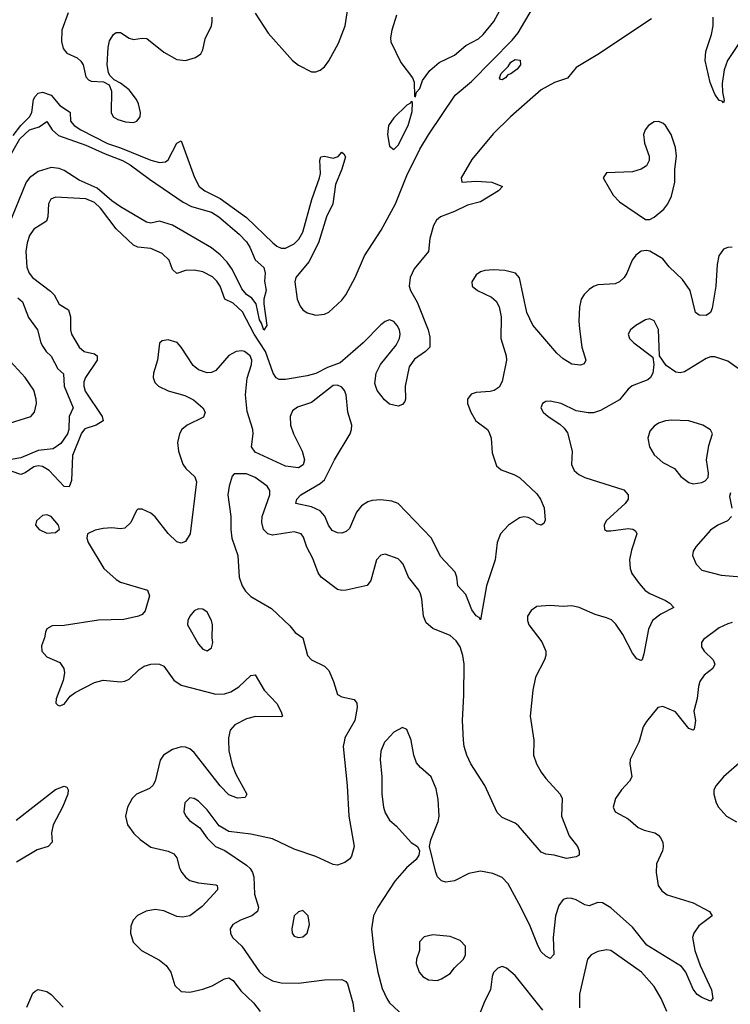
# Model space of a CAD drawing. Header units: inches. Extents: x 1682530 to 1839546, y 640742 to 791647.
# Tile 575 of 656: x 1821465 to 1824741, y 668783 to 673318. Entities that reach past the tile are written whole.
import ezdxf

# ---------------------------------------------------------------- set-up
doc = ezdxf.new("R2010")
doc.units = ezdxf.units.IN
doc.header["$MEASUREMENT"] = 0
doc.layers.add('B8626', color=7, linetype='Continuous')
doc.layers.add('B8627', color=7, linetype='Continuous')

msp = doc.modelspace()

# ---------------------------------------------------------------- linework, layer by layer
at = {"layer": 'B8626', "color": 5}
for points, elevation in [([(1822427.3, 670000), (1822428.7, 669950), (1822445.4, 669885.4), (1822462, 669842), (1822512.7, 669750), (1822504.9, 669735.1), (1822470, 669732.6), (1822430, 669748.2), (1822390, 669788.9), (1822270, 669941.8), (1822250, 669958.9), (1822230, 669967.2), (1822210, 669969), (1822170, 669956.2), (1822128, 669930), (1822112.9, 669907.1), (1822090.1, 669810), (1822079, 669790), (1822063.5, 669776.5), (1822003.1, 669750), (1821983.2, 669730), (1821962.8, 669690), (1821952.9, 669650), (1821961.7, 669610), (1821991.6, 669570), (1822021.2, 669541.2), (1822070, 669506.3), (1822150, 669487.9), (1822176.4, 669476.4), (1822190, 669457.1), (1822201.8, 669410), (1822212.9, 669390), (1822230, 669368.3), (1822250, 669353.7), (1822290, 669342.7), (1822370, 669332.9), (1822375.8, 669330), (1822377.2, 669317.2), (1822377.4, 669310), (1822306.4, 669233.6), (1822250, 669189.9), (1822215.4, 669184.6), (1822190, 669186.9), (1822130, 669212.8), (1822090, 669219.9), (1822048.1, 669211.9), (1822008.6, 669191.4), (1821988.7, 669170), (1821978, 669142), (1821975.5, 669110), (1821988.7, 669068.7), (1822027, 669030), (1822110, 668986), (1822140.8, 668960.8), (1822162.2, 668930), (1822180.8, 668870), (1822210, 668841.5), (1822250, 668838.2), (1822310, 668851.9), (1822352.5, 668867.5), (1822410, 668899.7), (1822430, 668905), (1822450, 668892.8), (1822484, 668844), (1822542.8, 668790), (1822574, 668750)], 420), ([(1822962.5, 670000), (1822956.8, 669970), (1822975.4, 669790), (1822982.8, 669650), (1823006.7, 669510), (1822994.5, 669465.5), (1822986.6, 669453.4), (1822964.2, 669435.8), (1822930, 669423.6), (1822910, 669426.3), (1822830, 669462.9), (1822730, 669497.7), (1822630, 669544.4), (1822530, 669566.6), (1822430, 669578), (1822385.2, 669605.2), (1822330, 669678), (1822290, 669718.9), (1822270, 669731.3), (1822250, 669733.6), (1822227, 669710), (1822222, 669670), (1822230.4, 669650), (1822248.4, 669630), (1822295.3, 669595.3), (1822330, 669548.2), (1822368, 669510), (1822411.4, 669491.4), (1822510, 669423.2), (1822527.8, 669407.8), (1822539, 669390), (1822544.2, 669370), (1822547.5, 669290), (1822565.5, 669230), (1822562.2, 669210), (1822536, 669190), (1822483.8, 669170), (1822448.4, 669150), (1822435.8, 669130), (1822437, 669110), (1822446.4, 669090), (1822490, 669050.3), (1822570, 668932.2), (1822592.5, 668912.5), (1822630, 668890.2), (1822670, 668881.3), (1822750, 668880.2), (1822870, 668895.2), (1822950, 668896.5), (1822968.2, 668888.2), (1822976.6, 668876.6), (1823001, 668790), (1823008.3, 668731.7)], 440), ([(1823156.5, 670000), (1823147.2, 669990), (1823130, 669948), (1823126.5, 669910), (1823134, 669830), (1823134.6, 669750), (1823142, 669690), (1823150, 669664), (1823170, 669630.5), (1823202.6, 669602.6), (1823270, 669528.2), (1823298.8, 669510), (1823308, 669490), (1823305.5, 669470), (1823293, 669450), (1823248.6, 669411.4), (1823194.3, 669350), (1823116.5, 669230), (1823096.9, 669190), (1823087.8, 669130), (1823098.4, 669030), (1823116.8, 668930), (1823136.1, 668856.1), (1823157.5, 668810), (1823170.2, 668790), (1823234.5, 668730)], 460), ([(1824322.4, 670000), (1824319.5, 669990), (1824278.9, 669910), (1824277.4, 669890), (1824287.2, 669830), (1824276.5, 669810), (1824240.3, 669770), (1824212.4, 669730), (1824201.6, 669690), (1824211, 669670), (1824270, 669636.4), (1824316.5, 669596.5), (1824344.3, 669584.3), (1824392.5, 669572.5), (1824410, 669562.2), (1824418.7, 669550), (1824429.4, 669530), (1824432.3, 669507.7), (1824429.3, 669490), (1824400.6, 669430), (1824399.3, 669390), (1824409.2, 669330), (1824425, 669305), (1824450, 669286.5), (1824570.6, 669250), (1824644.9, 669210), (1824657.3, 669190), (1824596, 669144), (1824572.5, 669110), (1824567.3, 669090), (1824578.3, 669030), (1824601.7, 668961.7), (1824654.9, 668850), (1824660.7, 668810), (1824650, 668797.2), (1824610, 668813.6), (1824588.3, 668828.3), (1824570, 668851.8), (1824536.5, 668930), (1824516.8, 668956.8), (1824355.7, 669055.7), (1824290, 669138.1), (1824190, 669227.6), (1824152.4, 669250), (1824130, 669251.8), (1824090, 669237), (1824070, 669241), (1824030, 669264.6), (1824010, 669270.6), (1823990, 669271.6), (1823970, 669264.7), (1823950, 669238), (1823934.8, 669190), (1823924.1, 669090), (1823927.3, 669012.7), (1823910, 668993.6), (1823890, 669004), (1823870, 669024.7), (1823854.8, 669050), (1823814.9, 669150), (1823767, 669247), (1823717.7, 669337.7), (1823690, 669367.1), (1823645.8, 669385.8), (1823590, 669396.4), (1823535.5, 669384.5), (1823470, 669351.1), (1823430, 669345.4), (1823410, 669351.5), (1823391.5, 669370), (1823383.5, 669390), (1823354.5, 669510), (1823360.1, 669539.9), (1823395.1, 669624.9), (1823399.7, 669650), (1823394.3, 669725.7), (1823385.4, 669774.6), (1823362, 669830), (1823312.9, 669872.9), (1823294.9, 669894.9), (1823282.4, 669930), (1823270, 669998), (1823269.2, 670000)], 460), ([(1823834.8, 670000), (1823835.5, 669995.5), (1823834.6, 669930), (1823847.1, 669890), (1823870, 669851.3), (1823890, 669822.8), (1823956.3, 669750), (1823966, 669730), (1823962.4, 669650), (1823998.7, 669558.7), (1824037.1, 669510), (1824044.9, 669490), (1824044.7, 669470), (1824030, 669461.2), (1823986.4, 669453.6), (1823929.5, 669469.5), (1823890, 669474), (1823870, 669483.6), (1823765.2, 669605.2), (1823750, 669616.9), (1823690, 669642.4), (1823666.5, 669666.5), (1823608.8, 669790), (1823544.6, 669890), (1823525.8, 669930), (1823513.8, 669970), (1823511.8, 670000)], 440), ([(1824795.1, 669904.9), (1824710.4, 669830), (1824675.5, 669790), (1824666, 669770), (1824666, 669750), (1824676.4, 669710), (1824686.4, 669690), (1824723.1, 669650), (1824770, 669623.5)], 480), ([(1821448.8, 669631.2), (1821630, 669771.8), (1821670, 669788.2), (1821682.5, 669782.5), (1821688.2, 669770), (1821687, 669750), (1821662, 669690), (1821619.3, 669610), (1821612.2, 669572.2), (1821614.4, 669530), (1821597.1, 669510), (1821545.1, 669494.9), (1821450, 669437.9)], 380), ([(1824448.1, 668750), (1824422.5, 668810), (1824390, 668865.4), (1824332.4, 668930), (1824190, 669031.1), (1824170, 669034.3), (1824130, 669026), (1824099.1, 669010), (1824083.1, 668990), (1824046.1, 668830), (1824046.7, 668766.7)], 480), ([(1823876.2, 668756.2), (1823750, 668915.1), (1823710, 668949.6), (1823690, 668957), (1823670, 668949.5), (1823650, 668929.2), (1823643.1, 668910), (1823636.1, 668850), (1823610, 668798.4), (1823570, 668699.6)], 480), ([(1821498.4, 668770), (1821526.2, 668833.8), (1821536.3, 668843.7), (1821550, 668850.3), (1821590, 668841.7), (1821610, 668828.5), (1821665.5, 668770)], 380)]:
    msp.add_lwpolyline(points, dxfattribs=dict(at, elevation=elevation))
for points, elevation in [([(1822770, 669215.1), (1822750, 669209.2), (1822730.5, 669189.5), (1822720.5, 669130), (1822720.7, 669110), (1822730, 669096), (1822750, 669090.7), (1822770, 669093.4), (1822790, 669110.8), (1822801.3, 669150), (1822795.1, 669190)], 460), ([(1823370, 669102), (1823330, 669093.3), (1823308.2, 669070), (1823308.8, 669030), (1823294.6, 668990), (1823292.9, 668970), (1823306.3, 668930), (1823324.4, 668910), (1823350, 668896), (1823390, 668892.6), (1823410, 668900.2), (1823450, 668924.6), (1823470, 668950.4), (1823511.6, 668990), (1823520.5, 669010), (1823520.9, 669050), (1823496.1, 669076.1), (1823450, 669095.1)], 480)]:
    msp.add_lwpolyline(points, close=True, dxfattribs=dict(at, elevation=elevation))
at = {"layer": 'B8627', "color": 5}
for points, elevation in [([(1823201.6, 673338.4), (1823180.9, 673270), (1823174.7, 673234.7), (1823176.3, 673216.3), (1823221.6, 673121.6), (1823276.4, 673050), (1823283.1, 673030), (1823286, 672966), (1823290, 672962), (1823295.1, 672984.9), (1823310, 673001), (1823322.6, 673037.4), (1823356.1, 673083.9), (1823399.5, 673120.5), (1823470, 673155), (1823521.3, 673198.7), (1823579.9, 673230), (1823602.5, 673250), (1823651.6, 673310), (1823715.6, 673430)], 420), ([(1821434.9, 672785.1), (1821470, 672830.3), (1821510.6, 672870), (1821521, 672890), (1821528.9, 672950), (1821536, 672964), (1821550, 672979.6), (1821570, 672984.7), (1821609.8, 672969.8), (1821650, 672922.6), (1821694, 672894), (1821697.9, 672890), (1821700.1, 672850), (1821716.8, 672830), (1821747, 672810), (1821870, 672747.4), (1821930, 672728.6), (1822070, 672671.2), (1822110, 672660.9), (1822136.7, 672663.3), (1822150, 672672.9), (1822190, 672749.2), (1822210, 672759.5), (1822271.2, 672591.2), (1822293.1, 672550), (1822318.2, 672530), (1822390, 672493.7), (1822510, 672406.4), (1822631.5, 672290), (1822650, 672274.2), (1822670, 672265.4), (1822690, 672265.6), (1822730, 672285.3), (1822752.3, 672307.7), (1822770, 672339.7), (1822811.7, 672490), (1822847.5, 672590), (1822851.3, 672610), (1822849.1, 672670.9), (1822854, 672686), (1822870, 672688.8), (1822910, 672679.6), (1822932.8, 672687.2), (1822950, 672707.3), (1822959.9, 672699.9), (1822966.8, 672686.8), (1822950.2, 672630), (1822920.4, 672559.6), (1822909, 672470), (1822880.1, 672410), (1822843.4, 672290), (1822797.6, 672202.4), (1822737.6, 672130), (1822733.6, 672110), (1822745.1, 672030), (1822758, 671998), (1822770, 671981.3), (1822790, 671967.6), (1822830, 671956.3), (1822870, 671961.5), (1822890, 671970.8), (1822950, 672025.8), (1822968.6, 672051.4), (1823011.3, 672130), (1823055.2, 672230), (1823131.2, 672348.8), (1823197.9, 672470), (1823250, 672600.8), (1823310, 672721.5), (1823350, 672787.8), (1823473.1, 672970), (1823547.3, 673032.7), (1823735.8, 673224.2), (1823762.9, 673257.1), (1823829.6, 673370.4)], 380), ([(1821689.1, 673350), (1821658.9, 673270), (1821658, 673218), (1821665.3, 673185.3), (1821683.2, 673163.2), (1821730, 673142.7), (1821747.6, 673127.6), (1821757.3, 673110), (1821770, 673054.4), (1821781.8, 673041.8), (1821795.4, 673035.4), (1821851.5, 673031.5), (1821877.7, 673017.7), (1821888.9, 672988.9), (1821887.5, 672890), (1821895.8, 672870), (1821917.7, 672857.7), (1821952.5, 672847.5), (1821990, 672845.1), (1822005.1, 672850), (1822020.3, 672870), (1822022.2, 672890), (1822013.5, 672930), (1822003.9, 672950), (1821970, 672995.3), (1821930, 673026.2), (1821901, 673041), (1821880.7, 673060.7), (1821874.1, 673074.1), (1821868.5, 673110), (1821872.5, 673190), (1821879.8, 673220.2), (1821898.2, 673250), (1821910, 673258.6), (1821930, 673259.4), (1821970, 673232.8), (1821990, 673226.3), (1822030, 673232.5), (1822050.9, 673230.9), (1822130, 673168.7), (1822190, 673135), (1822230.2, 673130.2), (1822276.4, 673143.6), (1822299.8, 673160.2), (1822310, 673179.1), (1822320.2, 673230), (1822348.7, 673290), (1822352.5, 673310), (1822352.1, 673330)], 420), ([(1822550, 673348.9), (1822610, 673255.6), (1822722.4, 673130), (1822750, 673108.4), (1822810, 673077.3), (1822830, 673077.8), (1822850, 673085.3), (1822870, 673101.5), (1822890, 673128.9), (1822935.5, 673210), (1822966.1, 673290), (1822977.7, 673370)], 420), ([(1824377.3, 673322.7), (1824130, 673157.9), (1824030, 673098.3), (1823990.8, 673049.2), (1823930, 673028.7), (1823870, 672994.8), (1823727.3, 672870), (1823648.3, 672791.7), (1823550, 672674.6), (1823500.9, 672590), (1823502.8, 672570), (1823570, 672574), (1823642, 672570), (1823690.5, 672550), (1823672.4, 672530), (1823590, 672478.8), (1823530, 672463.8), (1823470, 672433.9), (1823404.7, 672410), (1823386, 672394), (1823372.3, 672370), (1823356.2, 672310), (1823350.1, 672250), (1823283.1, 672170), (1823265.6, 672130), (1823260.4, 672090), (1823266.5, 672070), (1823296.9, 672016.9), (1823347.8, 671890), (1823355.9, 671855.9), (1823355.8, 671810), (1823335.9, 671790), (1823285.6, 671754.4), (1823260.5, 671719.5), (1823242.7, 671630), (1823244, 671570), (1823241.1, 671558.9), (1823230, 671546), (1823210, 671538.3), (1823170, 671546.9), (1823147.1, 671567.1), (1823112.8, 671610), (1823102.3, 671642.3), (1823109.2, 671690), (1823127.8, 671730), (1823200.4, 671819.6), (1823216.8, 671850), (1823219.1, 671870), (1823215.4, 671890), (1823205.9, 671910), (1823190, 671928.2), (1823170, 671935), (1823150, 671928.4), (1823130, 671913.1), (1823048.3, 671830), (1822943.2, 671736.8), (1822883.8, 671716.2), (1822830, 671688.1), (1822790, 671676.9), (1822690, 671660.2), (1822661.3, 671661.3), (1822647.8, 671667.8), (1822633.3, 671690), (1822598.4, 671790), (1822546.2, 671870), (1822492.5, 671972.5), (1822450, 672012.2), (1822410.4, 672030.4), (1822388.8, 672090), (1822374, 672114), (1822353.7, 672133.7), (1822310, 672156.7), (1822270, 672164.4), (1822230, 672162.6), (1822189.3, 672149.3), (1822170, 672168), (1822154.6, 672210), (1822121.8, 672241.8), (1822070, 672263.4), (1822010, 672269.9), (1821990, 672279.3), (1821910, 672354.7), (1821838, 672450), (1821810, 672475.3), (1821770, 672492.9), (1821630, 672501.1), (1821608.5, 672491.5), (1821598.2, 672470), (1821594.6, 672410), (1821588.2, 672390), (1821530, 672353.6), (1821510, 672324.4), (1821499.3, 672290), (1821494.1, 672250), (1821498.8, 672178.8), (1821508.4, 672150), (1821523.9, 672130), (1821607.7, 672067.7), (1821624.1, 672050), (1821647.3, 672007.3), (1821690, 671980.9), (1821700.1, 671950), (1821699.5, 671890), (1821704.6, 671870), (1821739.1, 671810), (1821762.8, 671790), (1821810, 671778.5), (1821822.8, 671770), (1821822.6, 671750), (1821769.2, 671670), (1821761.6, 671650), (1821760.1, 671630), (1821766.4, 671606.4), (1821845.3, 671490), (1821850.2, 671470), (1821818, 671450), (1821766.2, 671433.8), (1821750, 671414), (1821708.2, 671310), (1821703.8, 671196.2), (1821693.1, 671166.9), (1821670, 671167.7), (1821601.7, 671241.7), (1821570, 671260.3), (1821550, 671262.9), (1821530, 671259), (1821490, 671230.9), (1821470, 671223.1), (1821430, 671236.2)], 380), ([(1824790, 673221.8), (1824728, 673130), (1824712.6, 673087.4), (1824704.3, 673024.3), (1824704.8, 672984.8), (1824713.4, 672946.6), (1824710, 672935.3), (1824703.2, 672943.2), (1824690, 672945.6), (1824670, 672975.6), (1824649, 673029), (1824625.8, 673130), (1824628.2, 673171.8), (1824654, 673250), (1824662.1, 673290), (1824662.8, 673330)], 380), ([(1821408.5, 672670), (1821466.5, 672770), (1821510, 672810.6), (1821554.7, 672825.3), (1821590, 672848.9), (1821614.7, 672810), (1821644.2, 672784.2), (1821770, 672739.9), (1821859.5, 672699.5), (1821939.4, 672670), (1821975.1, 672650), (1822062.9, 672582.9), (1822218.1, 672478.1), (1822257, 672457), (1822350, 672431.2), (1822383.5, 672410), (1822476.5, 672330), (1822510, 672294.7), (1822526.5, 672270), (1822551.3, 672211.3), (1822590, 672177.1), (1822596.5, 672150), (1822593.8, 672113.8), (1822602, 672070), (1822590.5, 672030), (1822590.4, 672010), (1822604.4, 671910), (1822590, 671888), (1822579.8, 671919.8), (1822570, 671935.1), (1822556, 672010), (1822535.6, 672035.6), (1822510, 672052.2), (1822490, 672078.5), (1822446.2, 672166.2), (1822421.1, 672201.1), (1822390, 672234.7), (1822350, 672266.9), (1822170, 672371.8), (1822110, 672390.8), (1822070, 672380.7), (1822050, 672384.7), (1821930, 672455.8), (1821890, 672483.7), (1821822.4, 672542.4), (1821739.2, 672579.2), (1821670, 672624.1), (1821646.8, 672633.2), (1821610, 672637.2), (1821550, 672618.9), (1821510.1, 672589.9), (1821495.7, 672570), (1821414.3, 672370)], 360), ([(1824750.3, 672269.7), (1824730, 672268.4), (1824710, 672260.5), (1824688, 672230), (1824680.2, 672190), (1824673.8, 672090), (1824656.9, 671990), (1824650, 671969.5), (1824630, 671955.1), (1824597.7, 671957.7), (1824581.3, 671970), (1824556.5, 672070), (1824521.1, 672121.1), (1824460, 672180), (1824430, 672216.9), (1824370, 672252), (1824355.3, 672255.3), (1824330, 672251.8), (1824305.9, 672234.1), (1824289.2, 672210.8), (1824263.6, 672150), (1824251.3, 672130), (1824230.1, 672109.9), (1824210, 672101.2), (1824130, 672096.4), (1824110.2, 672089.8), (1824090, 672075.8), (1824067.7, 672052.3), (1824054.3, 672030), (1824046.2, 671993.8), (1824042.5, 671930), (1824046.4, 671893.6), (1824056.8, 671810), (1824075.8, 671750), (1824067.2, 671732.8), (1824050, 671726), (1824010, 671731.6), (1823970, 671755.7), (1823941.8, 671781.8), (1823830.5, 671910.5), (1823802.4, 671970), (1823770, 672129.2), (1823750.8, 672150.8), (1823702.2, 672162.2), (1823650, 672165.6), (1823610, 672162.7), (1823590, 672156.8), (1823570, 672142.4), (1823550.3, 672110), (1823550.4, 672090), (1823575.5, 672070), (1823639.8, 672039.8), (1823661.1, 672021.1), (1823676, 671996), (1823684.5, 671950), (1823683.2, 671850), (1823708.2, 671770), (1823709.3, 671750), (1823688.8, 671651.2), (1823675, 671625), (1823652.4, 671610), (1823634.8, 671605.2), (1823570, 671600.8), (1823546.2, 671593.8), (1823529.2, 671570.8), (1823530.3, 671549.7), (1823545, 671510), (1823568.4, 671470), (1823622.4, 671430), (1823630, 671416.4), (1823638, 671390), (1823643, 671323), (1823663.6, 671263.6), (1823684.2, 671244.2), (1823743.4, 671223.4), (1823769.2, 671209.2), (1823850, 671133.8), (1823865.5, 671110), (1823882.6, 671070), (1823887.1, 671012.9), (1823882, 670998), (1823870, 670989), (1823850, 670996), (1823832.8, 671012.8), (1823810, 671024.7), (1823790, 671028.3), (1823770, 671023.5), (1823718.3, 670990), (1823681.2, 670950), (1823665.7, 670910), (1823656.6, 670830), (1823616.9, 670710), (1823590, 670554), (1823583.9, 670563.9), (1823570, 670571.5), (1823550, 670600.4), (1823522.2, 670670), (1823485.1, 670710), (1823481.1, 670750), (1823473.5, 670773.5), (1823405.8, 670845.8), (1823362.9, 670930), (1823209.8, 671089.8), (1823180.9, 671100.9), (1823130, 671105.7), (1823090, 671104.1), (1823070, 671096.5), (1823041.7, 671078.3), (1823017.7, 671050), (1822985.9, 670974.1), (1822970, 670959.9), (1822950, 670953.2), (1822930, 670954.1), (1822905.7, 670965.7), (1822889.2, 670989.2), (1822871.5, 671031.5), (1822850, 671055.4), (1822810, 671074.6), (1822738.7, 671090), (1822743.1, 671110), (1822761.6, 671130), (1822850, 671182.3), (1822870, 671199.2), (1822917, 671290), (1822988, 671410), (1822995.1, 671430), (1822996.1, 671450), (1822978.5, 671510), (1822970.6, 671590.6), (1822962.4, 671610), (1822950, 671624.7), (1822930, 671634), (1822910, 671632.5), (1822810, 671554.9), (1822746.3, 671533.7), (1822723.2, 671516.8), (1822712.6, 671490), (1822714.3, 671450), (1822727, 671410), (1822767.2, 671330), (1822778.6, 671290), (1822772.6, 671267.4), (1822750, 671254.4), (1822690, 671262.1), (1822550, 671326.5), (1822534.2, 671350), (1822541.9, 671410), (1822540.4, 671430), (1822513.5, 671513.5), (1822505.5, 671590), (1822513.1, 671666.9), (1822534.2, 671730), (1822535.2, 671750), (1822528.4, 671770), (1822501.6, 671790), (1822490, 671793.5), (1822463.1, 671790), (1822430, 671771.5), (1822370, 671701.9), (1822350, 671693.2), (1822330, 671692), (1822290, 671705), (1822265.6, 671725.6), (1822210, 671809.7), (1822191.1, 671831.1), (1822150, 671843.9), (1822121.7, 671838.3), (1822110, 671828.7), (1822100.2, 671750), (1822081.4, 671690), (1822080.6, 671670), (1822087.6, 671647.6), (1822104.9, 671630), (1822150, 671608.4), (1822226.4, 671586.4), (1822266.9, 671566.9), (1822309.3, 671530), (1822319.7, 671510), (1822312.2, 671487.8), (1822237.8, 671450), (1822212.9, 671430), (1822201.7, 671410), (1822192.5, 671370), (1822197.3, 671330), (1822217.7, 671270), (1822231.1, 671250), (1822272.1, 671212.1), (1822279.8, 671190), (1822251.6, 670950), (1822230, 670915), (1822210, 670906.8), (1822190, 670913.3), (1822150, 670952.1), (1822090, 671028.2), (1822070, 671044.6), (1822030, 671063.9), (1822010, 671063), (1822002.9, 671057.1), (1821977.4, 671002.6), (1821950, 670976.3), (1821930, 670972.7), (1821890, 670977.7), (1821850, 670974.2), (1821813.4, 670966.6), (1821778, 670950), (1821774.4, 670930), (1821781.3, 670910), (1821852.3, 670790), (1821910, 670739.4), (1821930, 670727.4), (1822053.7, 670690), (1822063.8, 670663.8), (1822044.2, 670595.8), (1822030, 670578.2), (1822012.7, 670570), (1821945.4, 670554.6), (1821827.9, 670552.1), (1821670, 670527.9), (1821614.7, 670525.3), (1821590, 670512), (1821583.8, 670496.2), (1821579.5, 670470), (1821565.7, 670434.3), (1821566.7, 670410), (1821590, 670383.8), (1821650, 670357.2), (1821668.8, 670328.8), (1821671.1, 670308.9), (1821665.9, 670274.1), (1821633.4, 670190), (1821631, 670170), (1821640.5, 670160.5), (1821650, 670157.3), (1821670, 670165.5), (1821698.6, 670201.4), (1821720.6, 670219.4), (1821810, 670265.5), (1821850, 670275.6), (1821930, 670268), (1821950, 670271.7), (1821970, 670280.3), (1822015.8, 670324.2), (1822039.7, 670340.3), (1822069.2, 670350), (1822090, 670350.9), (1822110, 670349.3), (1822130, 670340.7), (1822176.4, 670276.4), (1822210, 670253.1), (1822370, 670211.6), (1822410, 670213.2), (1822437.8, 670222.2), (1822474.9, 670245.1), (1822530, 670297.1), (1822550, 670300.7), (1822592.2, 670230), (1822650, 670167.7), (1822670.4, 670130), (1822676.3, 670110), (1822670, 670106.3), (1822551.9, 670108.1), (1822510, 670098.3), (1822456.5, 670070), (1822435.3, 670044.7), (1822427.1, 670010), (1822427.3, 670000)], 420), ([(1821456.6, 672036.6), (1821478.8, 672018.8), (1821506.2, 671946.2), (1821547, 671890), (1821562.9, 671830), (1821572, 671812), (1821586.5, 671790), (1821610, 671768.5), (1821640.6, 671710), (1821667.1, 671687.1), (1821670.1, 671630), (1821712.3, 671530), (1821692.5, 671490), (1821691.1, 671430), (1821685, 671410), (1821654.4, 671365.6), (1821619.4, 671340.6), (1821550, 671333), (1821470, 671300.4), (1821370, 671282.9)], 360), ([(1824810, 671687.7), (1824730, 671744.5), (1824670, 671765.1), (1824650, 671764.4), (1824630, 671757.2), (1824530, 671696.4), (1824510, 671690.9), (1824490, 671694), (1824445.7, 671725.7), (1824415.1, 671770), (1824410.7, 671890.7), (1824390.8, 671930.8), (1824370, 671939.6), (1824350, 671935.1), (1824305.5, 671910), (1824280.7, 671890), (1824270.6, 671870), (1824276.3, 671850), (1824296.3, 671830), (1824383.4, 671763.4), (1824388.8, 671730), (1824384.6, 671690), (1824373.7, 671670), (1824360.8, 671659.2), (1824288.6, 671631.4), (1824270, 671616.3), (1824230, 671566.8), (1824142.5, 671517.5), (1824110, 671507.3), (1824086.4, 671506.4), (1824030, 671516.3), (1823962, 671550), (1823910, 671560.9), (1823890, 671559.3), (1823876, 671550), (1823867.7, 671530), (1823878.8, 671510), (1823901, 671490), (1823955.3, 671455.3), (1823976, 671436), (1823990, 671414.8), (1824012.3, 671330), (1824009.1, 671269.1), (1824021.6, 671241.6), (1824043.2, 671223.2), (1824070.7, 671210), (1824250, 671152.8), (1824270.3, 671130), (1824270.3, 671110), (1824255.8, 671090), (1824168.2, 671010), (1824159.1, 670990), (1824161, 670970), (1824170, 670964), (1824190, 670963), (1824270, 670974), (1824291.8, 670971.8), (1824303.8, 670963.8), (1824310.4, 670950), (1824285.5, 670874.5), (1824276.1, 670830), (1824279, 670790), (1824287.7, 670767.7), (1824320.4, 670720.4), (1824348.7, 670688.7), (1824370, 670674.7), (1824443, 670643), (1824463, 670630), (1824480.7, 670610), (1824420.3, 670579.7), (1824382.3, 670550), (1824364.7, 670510), (1824342.6, 670397.4), (1824335.5, 670370), (1824330, 670365.6), (1824310, 670374.5), (1824290, 670399.7), (1824245.7, 670485.7), (1824213.6, 670533.6), (1824193, 670553), (1824170, 670563.1), (1824117.9, 670577.9), (1824044.5, 670610), (1824010, 670618.9), (1823970, 670614.4), (1823910, 670619.8), (1823850, 670615.4), (1823823, 670597), (1823805.7, 670570), (1823806, 670550), (1823813.1, 670530), (1823871.8, 670451.8), (1823891.3, 670410), (1823891.3, 670390), (1823883.9, 670370), (1823842.7, 670290), (1823830.9, 670230), (1823818.5, 670110), (1823834.8, 670000)], 440), ([(1821342.7, 671437.3), (1821516, 671490), (1821533.3, 671510), (1821542.4, 671550), (1821541.7, 671570), (1821530, 671610.9), (1821489.9, 671670), (1821370, 671799)], 360), ([(1823511.8, 670000), (1823506, 670090), (1823513.4, 670206.6), (1823514.4, 670350), (1823508.5, 670390), (1823495.9, 670430), (1823477, 670457), (1823450, 670482), (1823370, 670513.6), (1823339.7, 670539.7), (1823326.6, 670570), (1823319.4, 670650), (1823312.8, 670672.8), (1823305.3, 670690), (1823257.5, 670750), (1823233.1, 670810), (1823223, 670823), (1823210, 670835.1), (1823150, 670856.2), (1823130, 670852), (1823110, 670829.5), (1823084.5, 670735.5), (1823067.7, 670712.3), (1822970, 670690.9), (1822950, 670688.9), (1822930, 670694.1), (1822855.7, 670750), (1822840.6, 670770), (1822816.6, 670836.6), (1822788.6, 670888.6), (1822774.2, 670934.2), (1822763, 670950), (1822730, 670958.8), (1822630, 670943.2), (1822609.1, 670949.1), (1822589.8, 670969.8), (1822581.5, 671001.5), (1822583.7, 671030), (1822618.2, 671130), (1822617.7, 671150), (1822606.3, 671170), (1822551.3, 671210), (1822510, 671226.6), (1822454.4, 671225.6), (1822444.4, 671215.6), (1822430.3, 671170), (1822424.7, 671130), (1822438.5, 671030), (1822437.8, 670970), (1822443.2, 670930), (1822470.2, 670850), (1822477.7, 670750), (1822491.2, 670710), (1822506.2, 670686.2), (1822530, 670661.5), (1822625.8, 670605.8), (1822710, 670526), (1822735.6, 670495.6), (1822770.4, 670470), (1822792.2, 670390), (1822810.5, 670370), (1822870, 670339.5), (1822890, 670320.5), (1822912.3, 670270), (1822930.5, 670210), (1822950, 670198.9), (1823007.3, 670187.3), (1823019.5, 670170), (1823021.3, 670150), (1823010.2, 670090), (1822964.4, 670010), (1822962.5, 670000)], 440), ([(1824741.7, 671138.3), (1824737.5, 671122.5), (1824748.7, 671068.7)], 460), ([(1824746.4, 671030), (1824728, 671010), (1824684.4, 670990), (1824650, 670967.1), (1824583, 670890), (1824570.5, 670870), (1824567.3, 670850), (1824583.1, 670810), (1824610, 670782.6), (1824698.7, 670758.7), (1824791.5, 670751.5)], 460), ([(1824750, 670540.7), (1824730, 670535.5), (1824690, 670516.1), (1824617.4, 670462.6), (1824608.8, 670450), (1824608.9, 670430), (1824620.3, 670410), (1824662.8, 670370), (1824670.2, 670350), (1824660.9, 670330), (1824621.2, 670298.8), (1824600.6, 670270), (1824593.9, 670246.1), (1824588.8, 670191.2), (1824572.4, 670132.4), (1824580.5, 670090), (1824574, 670050), (1824570, 670046), (1824550, 670053.2), (1824489.2, 670130), (1824430, 670155.1), (1824407.3, 670150), (1824354.2, 670085.8), (1824339.9, 670060.1), (1824322.4, 670000)], 460), ([(1823269.2, 670000), (1823250, 670048), (1823230, 670058), (1823190, 670036), (1823156.5, 670000)], 460)]:
    msp.add_lwpolyline(points, dxfattribs=dict(at, elevation=elevation))
for points, elevation in [([(1823690, 673041.3), (1823682.3, 673042.3), (1823677, 673050), (1823685.4, 673070), (1823717.4, 673102.6), (1823730, 673122.4), (1823750, 673134.7), (1823772.2, 673132.2), (1823773.7, 673110), (1823758.7, 673090), (1823730, 673068.8), (1823715.9, 673064.1), (1823704.9, 673050)], 360), ([(1823270, 672942), (1823266.2, 672933.8), (1823250, 672924.5), (1823190, 672866.2), (1823164.8, 672830), (1823161.4, 672790), (1823170, 672734.8), (1823190, 672720.3), (1823210, 672740.3), (1823255.4, 672830), (1823274.5, 672894.5), (1823276, 672936)], 420), ([(1824410, 672849.7), (1824390, 672847.1), (1824364.6, 672830), (1824348.1, 672810), (1824340.7, 672790), (1824345.6, 672750), (1824366.4, 672690), (1824367.2, 672670), (1824355, 672645), (1824330.8, 672629.2), (1824290, 672618), (1824170, 672612.8), (1824154.9, 672590), (1824200.8, 672510), (1824230, 672479), (1824350, 672398.4), (1824370, 672398.4), (1824390, 672408.4), (1824434.6, 672445.4), (1824453.5, 672470), (1824470, 672504.9), (1824485.3, 672570), (1824486, 672630), (1824493.3, 672690), (1824488.7, 672730), (1824468.7, 672790), (1824441.7, 672830), (1824430, 672841.7)], 420), ([(1824470, 671473.5), (1824442, 671470), (1824410, 671459.7), (1824390, 671445.6), (1824370, 671422.7), (1824360.3, 671390), (1824368.8, 671350), (1824390, 671313), (1824430, 671278.4), (1824484, 671250), (1824513.5, 671213.5), (1824550, 671186.4), (1824570, 671180.4), (1824610, 671186.4), (1824625.4, 671194.6), (1824639.3, 671210), (1824640.9, 671230), (1824631.2, 671290), (1824642.8, 671357.2), (1824659.3, 671410), (1824649.5, 671429.5), (1824615.3, 671450), (1824549.7, 671469.7)], 460), ([(1821590, 671037.6), (1821570, 671034.5), (1821542, 671010), (1821537.6, 670990), (1821554.9, 670970), (1821590, 670953.1), (1821630, 670956.4), (1821649.3, 670970.7), (1821643.5, 670990), (1821610, 671029.7)], 420), ([(1822290, 670603.6), (1822270, 670594.5), (1822249, 670571), (1822240.4, 670550), (1822239.3, 670530), (1822290, 670441), (1822310, 670418.8), (1822330, 670411), (1822350, 670424.7), (1822356.2, 670450), (1822351.8, 670470), (1822354, 670530), (1822349.7, 670550), (1822330, 670589.5), (1822310, 670602.4)], 440)]:
    msp.add_lwpolyline(points, close=True, dxfattribs=dict(at, elevation=elevation))

doc.saveas('drawing.dxf')
